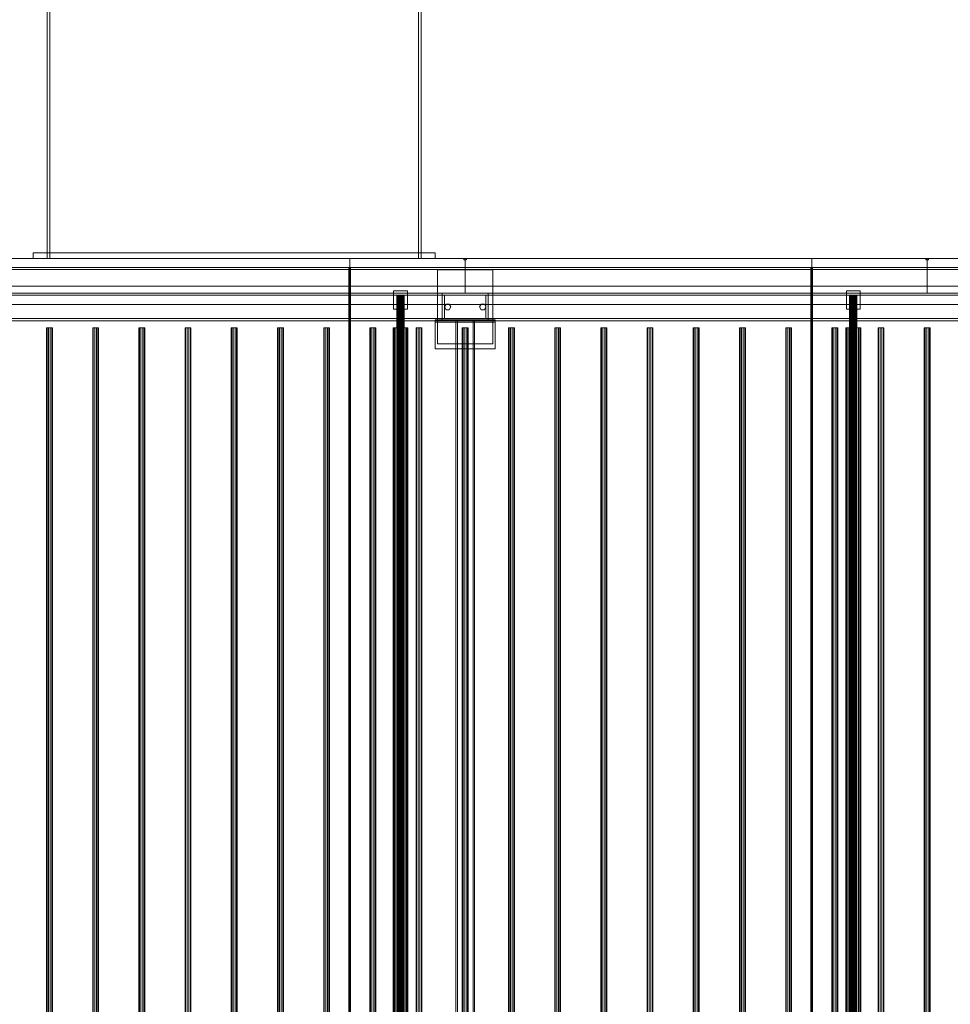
# Model space of a CAD drawing. Header units: millimetres. Extents: x -4738 to 65662, y -68080 to 6847.
# Tile 988 of 1056: x 42497 to 44511, y -18214 to -16084. Entities that reach past the tile are written whole.
import ezdxf

# ---------------------------------------------------------------- set-up
doc = ezdxf.new("R2010")
doc.units = ezdxf.units.MM
doc.layers.add('superior_secador', color=7, linetype='Continuous', lineweight=0)

msp = doc.modelspace()

# ---------------------------------------------------------------- linework, layer by layer
at = {"layer": 'superior_secador'}
for p, q in [((42556.134, -16600), (42556.134, -15800)), ((42562.134, -15800), (42562.134, -16600)), ((43360.134, -16600), (43360.134, -15800)), ((43366.134, -15800), (43366.134, -16600)), ((42526.134, -16600), (42526.134, -16588)), ((42526.134, -16588), (43396.134, -16588)), ((42526.134, -16588), (42556.134, -16588)), ((42556.134, -16588), (42556.134, -16600)), ((43366.134, -16600), (43366.134, -16588)), ((43366.134, -16588), (43396.134, -16588)), ((43396.134, -16588), (43396.134, -16600)), ((40461.134, -16600), (60461.134, -16600)), ((42211.134, -16600), (43211.134, -16600)), ((42461.134, -16600), (43461.134, -16600)), ((43396.134, -16600), (42526.134, -16600)), ((42556.134, -16600), (42526.134, -16600)), ((43366.134, -16600), (42556.134, -16600)), ((42562.134, -16600), (42556.134, -16600)), ((43211.134, -16600), (43211.134, -19400)), ((43211.134, -16600), (44211.134, -16600)), ((43366.134, -16600), (43360.134, -16600)), ((43396.134, -16600), (43366.134, -16600)), ((43458.134, -16603), (43458.134, -16600)), ((43458.134, -16600), (43464.134, -16600)), ((43464.134, -16603), (43458.134, -16603)), ((43461.134, -16600), (43461.134, -16675)), ((43461.134, -16600), (44461.134, -16600)), ((43464.134, -16600), (43464.134, -16603)), ((44211.134, -16600), (44211.134, -19400)), ((44211.134, -16600), (45211.134, -16600)), ((44458.134, -16603), (44458.134, -16600)), ((44458.134, -16600), (44464.134, -16600)), ((44464.134, -16603), (44458.134, -16603)), ((44461.134, -16600), (44461.134, -16675)), ((44461.134, -16600), (45461.134, -16600)), ((44464.134, -16600), (44464.134, -16603)), ((60461.134, -16620), (40461.134, -16620)), ((60461.134, -16624), (40461.134, -16624)), ((43209.134, -19380), (43209.134, -16620)), ((43209.134, -16620), (43213.134, -16620)), ((43213.134, -16620), (43213.134, -19380)), ((43401.134, -16785), (43401.134, -16625)), ((43401.134, -16625), (43521.134, -16625)), ((43521.134, -16625), (43521.134, -16785)), ((44209.134, -19380), (44209.134, -16620)), ((44209.134, -16620), (44213.134, -16620)), ((44213.134, -16620), (44213.134, -19380)), ((40811.134, -16660), (60111.134, -16660)), ((40461.134, -16675), (60461.134, -16675)), ((60461.134, -16680), (40461.134, -16680)), ((43461.134, -16675), (42461.134, -16675)), ((43306.134, -16710), (43306.134, -16670)), ((43306.134, -16670), (43336.134, -16670)), ((43313.406, -16680), (43313.134, -16680)), ((43313.134, -16680), (43313.134, -19320)), ((43314.206, -16680), (43313.406, -16680)), ((43313.406, -16680), (43313.406, -19320)), ((43315.477, -16680), (43314.206, -16680)), ((43314.206, -16680), (43314.206, -19320)), ((43317.134, -16680), (43315.477, -16680)), ((43315.477, -16680), (43315.477, -19320)), ((43319.063, -16680), (43317.134, -16680)), ((43317.134, -16680), (43317.134, -19320)), ((43321.134, -16680), (43319.063, -16680)), ((43319.063, -16680), (43319.063, -19320)), ((43323.204, -16680), (43321.134, -16680)), ((43321.134, -16680), (43321.134, -19320)), ((43325.134, -16680), (43323.204, -16680)), ((43323.204, -16680), (43323.204, -19320)), ((43326.791, -16680), (43325.134, -16680)), ((43325.134, -16680), (43325.134, -19320)), ((43328.062, -16680), (43326.791, -16680)), ((43326.791, -16680), (43326.791, -19320)), ((43328.861, -16680), (43328.062, -16680)), ((43328.062, -16680), (43328.062, -19320)), ((43328.861, -16680), (43329.134, -16680)), ((43328.861, -16680), (43328.861, -19320)), ((43329.134, -19320), (43329.134, -16680)), ((43336.134, -16670), (43336.134, -16710)), ((43411.134, -16680), (43411.134, -16675)), ((43411.134, -16675), (43511.134, -16675)), ((43511.134, -16680), (43411.134, -16680)), ((43411.134, -16730), (43411.134, -16680)), ((43411.134, -16680), (43416.134, -16680)), ((43416.134, -16680), (43416.134, -16730)), ((44461.134, -16675), (43461.134, -16675)), ((43506.134, -16730), (43506.134, -16680)), ((43506.134, -16680), (43511.134, -16680)), ((43511.134, -16675), (43511.134, -16680)), ((43511.134, -16680), (43511.134, -16730)), ((44286.134, -16710), (44286.134, -16670)), ((44286.134, -16670), (44316.134, -16670)), ((44293.406, -16680), (44293.134, -16680)), ((44293.134, -16680), (44293.134, -19320)), ((44294.206, -16680), (44293.406, -16680)), ((44293.406, -16680), (44293.406, -19320)), ((44295.477, -16680), (44294.206, -16680)), ((44294.206, -16680), (44294.206, -19320)), ((44297.134, -16680), (44295.477, -16680)), ((44295.477, -16680), (44295.477, -19320)), ((44299.063, -16680), (44297.134, -16680)), ((44297.134, -16680), (44297.134, -19320)), ((44301.134, -16680), (44299.063, -16680)), ((44299.063, -16680), (44299.063, -19320)), ((44303.204, -16680), (44301.134, -16680)), ((44301.134, -16680), (44301.134, -19320)), ((44305.134, -16680), (44303.204, -16680)), ((44303.204, -16680), (44303.204, -19320)), ((44306.791, -16680), (44305.134, -16680)), ((44305.134, -16680), (44305.134, -19320)), ((44308.062, -16680), (44306.791, -16680)), ((44306.791, -16680), (44306.791, -19320)), ((44308.861, -16680), (44308.062, -16680)), ((44308.062, -16680), (44308.062, -19320)), ((44308.861, -16680), (44309.134, -16680)), ((44308.861, -16680), (44308.861, -19320)), ((44309.134, -19320), (44309.134, -16680)), ((44316.134, -16670), (44316.134, -16710)), ((45461.134, -16675), (44461.134, -16675)), ((60111.134, -16700), (40811.134, -16700)), ((43416.134, -16705), (43419.634, -16698.938)), ((43419.634, -16711.062), (43416.134, -16705)), ((43419.634, -16698.938), (43426.634, -16698.938)), ((43426.634, -16698.938), (43430.134, -16705)), ((43430.134, -16705), (43426.634, -16711.062)), ((43492.134, -16705), (43495.634, -16698.938)), ((43495.634, -16711.062), (43492.134, -16705)), ((43495.634, -16698.938), (43502.634, -16698.938)), ((43502.634, -16698.938), (43506.134, -16705)), ((43506.134, -16705), (43502.634, -16711.062)), ((43336.134, -16710), (43306.134, -16710)), ((43426.634, -16711.062), (43419.634, -16711.062)), ((43502.634, -16711.062), (43495.634, -16711.062)), ((44316.134, -16710), (44286.134, -16710)), ((40461.134, -16730), (60461.134, -16730)), ((60461.134, -16735), (40461.134, -16735)), ((43396.134, -16738), (43396.134, -16733)), ((43396.134, -16733), (43526.134, -16733)), ((43396.134, -16796), (43396.134, -16733)), ((43526.134, -16738), (43396.134, -16738)), ((43411.134, -16735), (43411.134, -16730)), ((43411.134, -16730), (43511.134, -16730)), ((43416.134, -16730), (43411.134, -16730)), ((43511.134, -16735), (43411.134, -16735)), ((43441.134, -19265), (43441.134, -16735)), ((43441.134, -16735), (43481.134, -16735)), ((43441.134, -16735), (43444.134, -16735)), ((43444.134, -16735), (43444.134, -19265)), ((43478.134, -19265), (43478.134, -16735)), ((43478.134, -16735), (43481.134, -16735)), ((43481.134, -16735), (43481.134, -19265)), ((43511.134, -16730), (43506.134, -16730)), ((43511.134, -16730), (43511.134, -16735)), ((43526.134, -16733), (43526.134, -16738)), ((43526.134, -16733), (43526.134, -16796)), ((42555.997, -16750), (42554.784, -16750)), ((42554.784, -16750), (42554.784, -19250)), ((42559.172, -16750), (42555.997, -16750)), ((42555.997, -16750), (42555.997, -19250)), ((42563.096, -16750), (42559.172, -16750)), ((42559.172, -16750), (42559.172, -19250)), ((42566.271, -16750), (42563.096, -16750)), ((42563.096, -16750), (42563.096, -19250)), ((42566.271, -16750), (42567.484, -16750)), ((42566.271, -16750), (42566.271, -19250)), ((42567.484, -19250), (42567.484, -16750)), ((42655.997, -16750), (42654.784, -16750)), ((42654.784, -16750), (42654.784, -19250)), ((42659.172, -16750), (42655.997, -16750)), ((42655.997, -16750), (42655.997, -19250)), ((42663.096, -16750), (42659.172, -16750)), ((42659.172, -16750), (42659.172, -19250)), ((42666.271, -16750), (42663.096, -16750)), ((42663.096, -16750), (42663.096, -19250)), ((42666.271, -16750), (42667.484, -16750)), ((42666.271, -16750), (42666.271, -19250)), ((42667.484, -19250), (42667.484, -16750)), ((42755.997, -16750), (42754.784, -16750)), ((42754.784, -16750), (42754.784, -19250)), ((42759.172, -16750), (42755.997, -16750)), ((42755.997, -16750), (42755.997, -19250)), ((42763.096, -16750), (42759.172, -16750)), ((42759.172, -16750), (42759.172, -19250)), ((42766.271, -16750), (42763.096, -16750)), ((42763.096, -16750), (42763.096, -19250)), ((42766.271, -16750), (42767.484, -16750)), ((42766.271, -16750), (42766.271, -19250)), ((42767.484, -19250), (42767.484, -16750)), ((42855.997, -16750), (42854.784, -16750)), ((42854.784, -16750), (42854.784, -19250)), ((42859.172, -16750), (42855.997, -16750)), ((42855.997, -16750), (42855.997, -19250)), ((42863.096, -16750), (42859.172, -16750)), ((42859.172, -16750), (42859.172, -19250)), ((42866.271, -16750), (42863.096, -16750)), ((42863.096, -16750), (42863.096, -19250)), ((42866.271, -16750), (42867.484, -16750)), ((42866.271, -16750), (42866.271, -19250)), ((42867.484, -19250), (42867.484, -16750)), ((42955.997, -16750), (42954.784, -16750)), ((42954.784, -16750), (42954.784, -19250)), ((42959.172, -16750), (42955.997, -16750)), ((42955.997, -16750), (42955.997, -19250)), ((42963.096, -16750), (42959.172, -16750)), ((42959.172, -16750), (42959.172, -19250)), ((42966.271, -16750), (42963.096, -16750)), ((42963.096, -16750), (42963.096, -19250)), ((42966.271, -16750), (42967.484, -16750)), ((42966.271, -16750), (42966.271, -19250)), ((42967.484, -19250), (42967.484, -16750)), ((43055.997, -16750), (43054.784, -16750)), ((43054.784, -16750), (43054.784, -19250)), ((43059.172, -16750), (43055.997, -16750)), ((43055.997, -16750), (43055.997, -19250)), ((43063.096, -16750), (43059.172, -16750)), ((43059.172, -16750), (43059.172, -19250)), ((43066.271, -16750), (43063.096, -16750)), ((43063.096, -16750), (43063.096, -19250)), ((43066.271, -16750), (43067.484, -16750)), ((43066.271, -16750), (43066.271, -19250)), ((43067.484, -19250), (43067.484, -16750)), ((43155.997, -16750), (43154.784, -16750)), ((43154.784, -16750), (43154.784, -19250)), ((43159.172, -16750), (43155.997, -16750)), ((43155.997, -16750), (43155.997, -19250)), ((43163.096, -16750), (43159.172, -16750)), ((43159.172, -16750), (43159.172, -19250)), ((43166.271, -16750), (43163.096, -16750)), ((43163.096, -16750), (43163.096, -19250)), ((43166.271, -16750), (43167.484, -16750)), ((43166.271, -16750), (43166.271, -19250)), ((43167.484, -19250), (43167.484, -16750)), ((43255.997, -16750), (43254.784, -16750)), ((43254.784, -16750), (43254.784, -19250)), ((43259.172, -16750), (43255.997, -16750)), ((43255.997, -16750), (43255.997, -19250)), ((43263.096, -16750), (43259.172, -16750)), ((43259.172, -16750), (43259.172, -19250)), ((43266.271, -16750), (43263.096, -16750)), ((43263.096, -16750), (43263.096, -19250)), ((43266.271, -16750), (43267.484, -16750)), ((43266.271, -16750), (43266.271, -19250)), ((43267.484, -19250), (43267.484, -16750)), ((43305.679, -16750), (43305.134, -16750)), ((43305.134, -16750), (43305.134, -19250)), ((43307.277, -16750), (43305.679, -16750)), ((43305.679, -16750), (43305.679, -19250)), ((43309.82, -16750), (43307.277, -16750)), ((43307.277, -16750), (43307.277, -19250)), ((43313.134, -16750), (43309.82, -16750)), ((43309.82, -16750), (43309.82, -19250)), ((43316.993, -16750), (43313.134, -16750)), ((43313.134, -16750), (43313.134, -19250)), ((43321.134, -16750), (43316.993, -16750)), ((43316.993, -16750), (43316.993, -19250)), ((43325.275, -16750), (43321.134, -16750)), ((43321.134, -16750), (43321.134, -19250)), ((43329.134, -16750), (43325.275, -16750)), ((43325.275, -16750), (43325.275, -19250)), ((43332.448, -16750), (43329.134, -16750)), ((43329.134, -16750), (43329.134, -19250)), ((43334.99, -16750), (43332.448, -16750)), ((43332.448, -16750), (43332.448, -19250)), ((43336.589, -16750), (43334.99, -16750)), ((43334.99, -16750), (43334.99, -19250)), ((43336.589, -16750), (43337.134, -16750)), ((43336.589, -16750), (43336.589, -19250)), ((43337.134, -19250), (43337.134, -16750)), ((43355.997, -16750), (43354.784, -16750)), ((43354.784, -16750), (43354.784, -19250)), ((43359.172, -16750), (43355.997, -16750)), ((43355.997, -16750), (43355.997, -19250)), ((43363.096, -16750), (43359.172, -16750)), ((43359.172, -16750), (43359.172, -19250)), ((43366.271, -16750), (43363.096, -16750)), ((43363.096, -16750), (43363.096, -19250)), ((43366.271, -16750), (43367.484, -16750)), ((43366.271, -16750), (43366.271, -19250)), ((43367.484, -19250), (43367.484, -16750)), ((43455.997, -16750), (43454.784, -16750)), ((43454.784, -16750), (43454.784, -19250)), ((43459.172, -16750), (43455.997, -16750)), ((43455.997, -16750), (43455.997, -19250)), ((43463.096, -16750), (43459.172, -16750)), ((43459.172, -16750), (43459.172, -19250)), ((43466.271, -16750), (43463.096, -16750)), ((43463.096, -16750), (43463.096, -19250)), ((43466.271, -16750), (43467.484, -16750)), ((43466.271, -16750), (43466.271, -19250)), ((43467.484, -19250), (43467.484, -16750)), ((43555.997, -16750), (43554.784, -16750)), ((43554.784, -16750), (43554.784, -19250)), ((43559.172, -16750), (43555.997, -16750)), ((43555.997, -16750), (43555.997, -19250)), ((43563.096, -16750), (43559.172, -16750)), ((43559.172, -16750), (43559.172, -19250)), ((43566.271, -16750), (43563.096, -16750)), ((43563.096, -16750), (43563.096, -19250)), ((43566.271, -16750), (43567.484, -16750)), ((43566.271, -16750), (43566.271, -19250)), ((43567.484, -19250), (43567.484, -16750)), ((43655.997, -16750), (43654.784, -16750)), ((43654.784, -16750), (43654.784, -19250)), ((43659.172, -16750), (43655.997, -16750)), ((43655.997, -16750), (43655.997, -19250)), ((43663.096, -16750), (43659.172, -16750)), ((43659.172, -16750), (43659.172, -19250)), ((43666.271, -16750), (43663.096, -16750)), ((43663.096, -16750), (43663.096, -19250)), ((43666.271, -16750), (43667.484, -16750)), ((43666.271, -16750), (43666.271, -19250)), ((43667.484, -19250), (43667.484, -16750)), ((43755.997, -16750), (43754.784, -16750)), ((43754.784, -16750), (43754.784, -19250)), ((43759.172, -16750), (43755.997, -16750)), ((43755.997, -16750), (43755.997, -19250)), ((43763.096, -16750), (43759.172, -16750)), ((43759.172, -16750), (43759.172, -19250)), ((43766.271, -16750), (43763.096, -16750)), ((43763.096, -16750), (43763.096, -19250)), ((43766.271, -16750), (43767.484, -16750)), ((43766.271, -16750), (43766.271, -19250)), ((43767.484, -19250), (43767.484, -16750)), ((43855.997, -16750), (43854.784, -16750)), ((43854.784, -16750), (43854.784, -19250)), ((43859.172, -16750), (43855.997, -16750)), ((43855.997, -16750), (43855.997, -19250)), ((43863.096, -16750), (43859.172, -16750)), ((43859.172, -16750), (43859.172, -19250)), ((43866.271, -16750), (43863.096, -16750)), ((43863.096, -16750), (43863.096, -19250)), ((43866.271, -16750), (43867.484, -16750)), ((43866.271, -16750), (43866.271, -19250)), ((43867.484, -19250), (43867.484, -16750)), ((43955.997, -16750), (43954.784, -16750)), ((43954.784, -16750), (43954.784, -19250)), ((43959.172, -16750), (43955.997, -16750)), ((43955.997, -16750), (43955.997, -19250)), ((43963.096, -16750), (43959.172, -16750)), ((43959.172, -16750), (43959.172, -19250)), ((43966.271, -16750), (43963.096, -16750)), ((43963.096, -16750), (43963.096, -19250)), ((43966.271, -16750), (43967.484, -16750)), ((43966.271, -16750), (43966.271, -19250)), ((43967.484, -19250), (43967.484, -16750)), ((44055.997, -16750), (44054.784, -16750)), ((44054.784, -16750), (44054.784, -19250)), ((44059.172, -16750), (44055.997, -16750)), ((44055.997, -16750), (44055.997, -19250)), ((44063.096, -16750), (44059.172, -16750)), ((44059.172, -16750), (44059.172, -19250)), ((44066.271, -16750), (44063.096, -16750)), ((44063.096, -16750), (44063.096, -19250)), ((44066.271, -16750), (44067.484, -16750)), ((44066.271, -16750), (44066.271, -19250)), ((44067.484, -19250), (44067.484, -16750)), ((44155.997, -16750), (44154.784, -16750)), ((44154.784, -16750), (44154.784, -19250)), ((44159.172, -16750), (44155.997, -16750)), ((44155.997, -16750), (44155.997, -19250)), ((44163.096, -16750), (44159.172, -16750)), ((44159.172, -16750), (44159.172, -19250)), ((44166.271, -16750), (44163.096, -16750)), ((44163.096, -16750), (44163.096, -19250)), ((44166.271, -16750), (44167.484, -16750)), ((44166.271, -16750), (44166.271, -19250)), ((44167.484, -19250), (44167.484, -16750)), ((44255.997, -16750), (44254.784, -16750)), ((44254.784, -16750), (44254.784, -19250)), ((44259.172, -16750), (44255.997, -16750)), ((44255.997, -16750), (44255.997, -19250)), ((44263.096, -16750), (44259.172, -16750)), ((44259.172, -16750), (44259.172, -19250)), ((44266.271, -16750), (44263.096, -16750)), ((44263.096, -16750), (44263.096, -19250)), ((44266.271, -16750), (44267.484, -16750)), ((44266.271, -16750), (44266.271, -19250)), ((44267.484, -19250), (44267.484, -16750)), ((44285.679, -16750), (44285.134, -16750)), ((44285.134, -16750), (44285.134, -19250)), ((44287.277, -16750), (44285.679, -16750)), ((44285.679, -16750), (44285.679, -19250)), ((44289.82, -16750), (44287.277, -16750)), ((44287.277, -16750), (44287.277, -19250)), ((44293.134, -16750), (44289.82, -16750)), ((44289.82, -16750), (44289.82, -19250)), ((44296.993, -16750), (44293.134, -16750)), ((44293.134, -16750), (44293.134, -19250)), ((44301.134, -16750), (44296.993, -16750)), ((44296.993, -16750), (44296.993, -19250)), ((44305.275, -16750), (44301.134, -16750)), ((44301.134, -16750), (44301.134, -19250)), ((44309.134, -16750), (44305.275, -16750)), ((44305.275, -16750), (44305.275, -19250)), ((44312.448, -16750), (44309.134, -16750)), ((44309.134, -16750), (44309.134, -19250)), ((44314.99, -16750), (44312.448, -16750)), ((44312.448, -16750), (44312.448, -19250)), ((44316.589, -16750), (44314.99, -16750)), ((44314.99, -16750), (44314.99, -19250)), ((44316.589, -16750), (44317.134, -16750)), ((44316.589, -16750), (44316.589, -19250)), ((44317.134, -19250), (44317.134, -16750)), ((44355.997, -16750), (44354.784, -16750)), ((44354.784, -16750), (44354.784, -19250)), ((44359.172, -16750), (44355.997, -16750)), ((44355.997, -16750), (44355.997, -19250)), ((44363.096, -16750), (44359.172, -16750)), ((44359.172, -16750), (44359.172, -19250)), ((44366.271, -16750), (44363.096, -16750)), ((44363.096, -16750), (44363.096, -19250)), ((44366.271, -16750), (44367.484, -16750)), ((44366.271, -16750), (44366.271, -19250)), ((44367.484, -19250), (44367.484, -16750)), ((44455.997, -16750), (44454.784, -16750)), ((44454.784, -16750), (44454.784, -19250)), ((44459.172, -16750), (44455.997, -16750)), ((44455.997, -16750), (44455.997, -19250)), ((44463.096, -16750), (44459.172, -16750)), ((44459.172, -16750), (44459.172, -19250)), ((44466.271, -16750), (44463.096, -16750)), ((44463.096, -16750), (44463.096, -19250)), ((44466.271, -16750), (44467.484, -16750)), ((44466.271, -16750), (44466.271, -19250)), ((44467.484, -19250), (44467.484, -16750)), ((43521.134, -16785), (43401.134, -16785)), ((43526.134, -16796), (43396.134, -16796))]:
    msp.add_line(p, q, dxfattribs=at)

doc.saveas('drawing.dxf')
